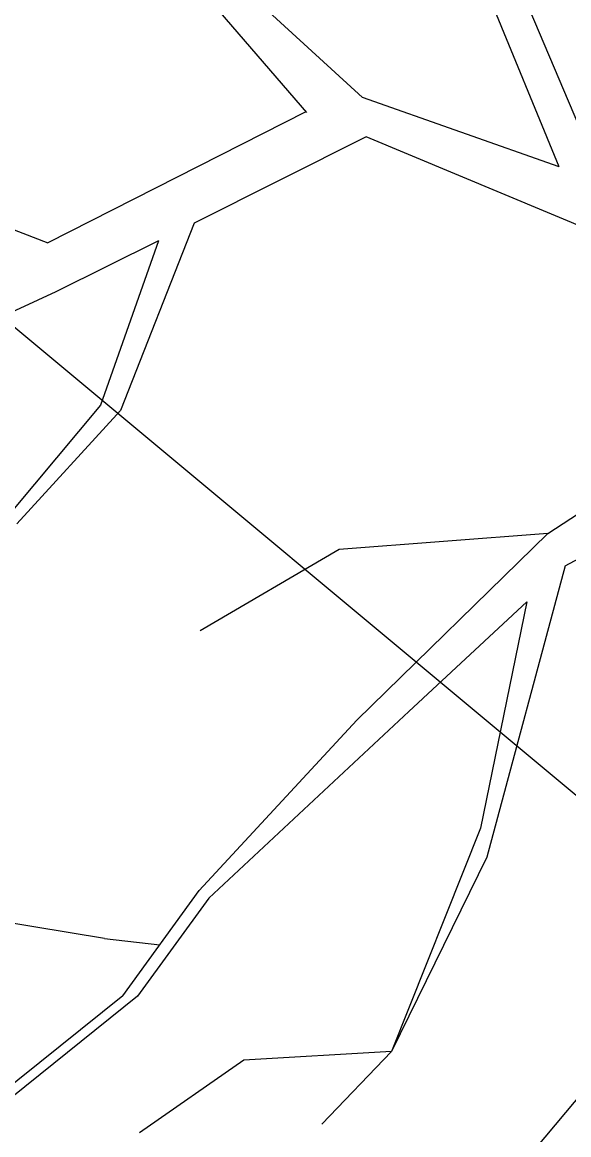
# Model space of a CAD drawing. Extents: x -438233 to -437334, y -1133133 to -1132623.
# Drawn here: x -438090.984 to -438089.734, y -1132973.703 to -1132971.162 of the extents above; entities that cross this region are included whole.
import ezdxf

# ---------------------------------------------------------------- set-up
doc = ezdxf.new("R2010")
doc.units = 0
doc.layers.add('Vrstva 1', color=7, linetype='Continuous')
doc.layers.add('Vrstva 10', color=7, linetype='Continuous')

msp = doc.modelspace()

# ---------------------------------------------------------------- linework, layer by layer
at = {"layer": 'Vrstva 1'}
for p, q in [((-438090.2062, -1132971.3332), (-438090.8319, -1132970.7599)), ((-438090.3328, -1132971.3679), (-438090.8392, -1132970.7817)), ((-438089.657, -1132971.5268), (-438089.9618, -1132970.805)), ((-438089.7562, -1132971.4921), (-438090.0126, -1132970.8679)), ((-438089.7562, -1132971.4921), (-438090.2062, -1132971.3332)), ((-438090.3352, -1132971.3663), (-438090.9247, -1132971.6655)), ((-438090.1973, -1132971.4235), (-438090.5908, -1132971.6203)), ((-438089.032, -1132971.9106), (-438090.1973, -1132971.4235)), ((-438091.1585, -1132971.5768), (-438090.9247, -1132971.6655)), ((-438090.5908, -1132971.6203), (-438090.7593, -1132972.0485)), ((-438090.6723, -1132971.6606), (-438090.9069, -1132971.7776)), ((-438090.6723, -1132971.6606), (-438090.8045, -1132972.0364)), ((-438090.9069, -1132971.7776), (-438091.3141, -1132971.9654)), ((-438090.8045, -1132972.0364), (-438091.0061, -1132972.2767)), ((-438090.7593, -1132972.0485), (-438090.9956, -1132972.3074)), ((-438089.782, -1132972.3291), (-438089.4449, -1132972.1082)), ((-438089.7425, -1132972.4033), (-438089.3651, -1132972.2001)), ((-438089.782, -1132972.3291), (-438090.2594, -1132972.3662)), ((-438090.2191, -1132972.7557), (-438089.782, -1132972.3291)), ((-438090.2594, -1132972.3662), (-438090.5771, -1132972.5517)), ((-438089.7425, -1132972.4033), (-438089.9215, -1132973.0686)), ((-438090.0997, -1132972.7364), (-438089.8304, -1132972.4856)), ((-438089.8304, -1132972.4856), (-438089.936, -1132973.0025)), ((-438090.5569, -1132973.1621), (-438090.0997, -1132972.7364)), ((-438090.5795, -1132973.1452), (-438090.2191, -1132972.7557)), ((-438089.936, -1132973.0025), (-438090.1392, -1132973.5129)), ((-438089.9215, -1132973.0686), (-438090.1392, -1132973.5129)), ((-438090.7956, -1132973.2549), (-438091.4706, -1132973.1436)), ((-438090.7537, -1132973.3855), (-438090.5795, -1132973.1452)), ((-438090.5569, -1132973.1621), (-438090.7198, -1132973.3863)), ((-438090.7956, -1132973.2549), (-438090.669, -1132973.2694)), ((-438090.7198, -1132973.3863), (-438091.0464, -1132973.6484)), ((-438090.7537, -1132973.3855), (-438091.0432, -1132973.6178)), ((-438090.4771, -1132973.5323), (-438090.7158, -1132973.6984)), ((-438090.1392, -1132973.5129), (-438090.4771, -1132973.5323)), ((-438090.1392, -1132973.5129), (-438090.2989, -1132973.679)), ((-438089.6981, -1132973.6), (-438089.8384, -1132973.7669))]:
    msp.add_line(p, q, dxfattribs=at)
at = {"layer": 'Vrstva 10'}
msp.add_lwpolyline([(-438092.752, -1132970.399), (-438076.4, -1132984.021)], dxfattribs=at)

doc.saveas('drawing.dxf')
